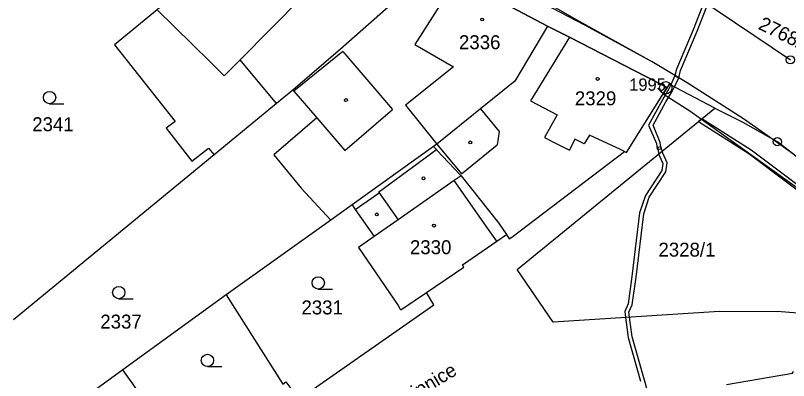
# Model space of a CAD drawing. Extents: x -644096 to -634268, y -1141430 to -1133463.
# Drawn here: x -638852.8 to -638758.6, y -1138741.5 to -1138697 of the extents above; entities that cross this region are included whole.
import ezdxf

# ---------------------------------------------------------------- set-up
doc = ezdxf.new("R2010")
doc.units = 0
for name, color, linetype in [('_CIVIL_CONSTRUCTION', 7, 'Continuous'), ('B_Hranice _3D', 7, 'Continuous'), ('M_Svah_Nasyp', 7, 'Continuous'), ('M_Svah_Zarez', 7, 'Continuous'), ('svrsek_osa_sjezdy', 7, 'Continuous'), ('svrsek_osa_terminal_VRT', 7, 'Continuous'), ('svrsek_osa_VRT', 7, 'Continuous'), ('svrsek_popisy_VRT', 7, 'Continuous'), ('terminal_VRT', 7, 'Continuous')]:
    doc.layers.add(name, color=color, linetype=linetype)

msp = doc.modelspace()

# ---------------------------------------------------------------- linework, layer by layer
at = {"layer": '_CIVIL_CONSTRUCTION'}
for centre, radius in [((-638758.34, -1138702.43), 0.5), ((-638773.55, -1138705.83), 0.75), ((-638773.55, -1138705.83), 0.03), ((-638759.93, -1138712.42), 0.5), ((-638759.93, -1138712.42), 0.0303)]:
    msp.add_circle(centre, radius, dxfattribs=at)
at = {"layer": 'B_Hranice _3D'}
for points in [[(-638757.81, -1138714.07), (-638760.75, -1138711.96), (-638764.07, -1138709.61), (-638770.94, -1138705.23), (-638775.2, -1138702.67), (-638783.42, -1138698.2), (-638792.25, -1138693.56), (-638823.19, -1138678.07), (-638837.86, -1138670.52), (-638838.38, -1138670.52), (-638846.36, -1138666.97), (-638856.04, -1138661.61)], [(-638858.2, -1138663.86), (-638848.83, -1138668.46), (-638842.92, -1138671.41), (-638842.76, -1138671.16), (-638833.09, -1138677.16), (-638832.45, -1138675.91), (-638827.96, -1138678.14), (-638824.23, -1138680.09), (-638801.91, -1138691.13), (-638798.99, -1138692.46), (-638787.96, -1138698.31), (-638785.29, -1138699.65), (-638773.38, -1138705.8)], [(-638773.38, -1138705.8), (-638773.87, -1138706.58), (-638770.62, -1138708.64), (-638769.18, -1138709.67), (-638750.46, -1138723.07), (-638751.79, -1138724.83), (-638749.39, -1138726.63), (-638748.01, -1138724.82), (-638746.76, -1138727.33), (-638745.81, -1138734.54), (-638745.42, -1138737.47), (-638735.51, -1138742.11)], [(-638775.85, -1138742.51), (-638776.15, -1138741.47), (-638777.64, -1138736.18), (-638777.97, -1138733.82), (-638778.03, -1138733.21), (-638777.64, -1138732.31), (-638777.16, -1138728.92), (-638776.23, -1138721.19), (-638775.56, -1138719.19), (-638773.53, -1138716.09), (-638773.39, -1138714.99), (-638773.91, -1138713.83), (-638773.97, -1138713.57), (-638774.09, -1138713.02), (-638774.57, -1138713.12), (-638774.4, -1138713.92), (-638774.39, -1138713.99), (-638773.91, -1138715.07), (-638774.01, -1138715.91), (-638776.02, -1138718.97), (-638776.73, -1138721.07), (-638777.66, -1138728.86), (-638778.12, -1138732.17), (-638778.55, -1138733.13), (-638778.47, -1138733.85), (-638778.14, -1138736.28), (-638776.63, -1138741.61)]]:
    msp.add_lwpolyline(points, dxfattribs=at)
for points in [[(-638772.42, -1138704.34), (-638771.96, -1138704.61), (-638771.75, -1138703.73), (-638769.73, -1138698.95), (-638768.54, -1138695.93), (-638768.98, -1138695.65), (-638770.19, -1138698.77), (-638772.23, -1138703.57)], [(-638771.96, -1138704.61), (-638772.42, -1138704.34), (-638772.94, -1138705.49), (-638773.15, -1138705.96), (-638773.96, -1138707.32), (-638775.65, -1138710.38), (-638774.69, -1138712.65), (-638774.6, -1138713.33), (-638774.1, -1138713.27), (-638774.21, -1138712.51), (-638775.09, -1138710.4), (-638773.52, -1138707.56), (-638772.71, -1138706.2), (-638772.49, -1138705.72)], [(-638769.56, -1138709.97), (-638763.41, -1138713.87), (-638753.42, -1138721.37), (-638752.52, -1138721.73), (-638751.16, -1138721.06), (-638750.41, -1138719.86), (-638750.8, -1138719.55), (-638751.5, -1138720.68), (-638752.54, -1138721.19), (-638753.18, -1138720.93), (-638763.13, -1138713.45), (-638769.15, -1138709.64)]]:
    msp.add_lwpolyline(points, close=True, dxfattribs=at)
at = {"layer": 'M_Svah_Nasyp'}
for p, q in [((-638798.99, -1138692.46), (-638804.15, -1138700.56)), ((-638829.12, -1138702.68), (-638835.55, -1138696.34)), ((-638785.29, -1138699.65), (-638790.02, -1138707.42)), ((-638804.15, -1138700.56), (-638799.42, -1138703.3)), ((-638812.93, -1138701.43), (-638818.88, -1138706.26)), ((-638812.93, -1138701.43), (-638809.99, -1138704.85)), ((-638827.38, -1138704.39), (-638825.46, -1138702.44)), ((-638827.38, -1138704.39), (-638829.12, -1138702.68)), ((-638799.42, -1138703.3), (-638805.27, -1138707.94)), ((-638809.99, -1138704.85), (-638806.87, -1138708.47)), ((-638805.27, -1138707.94), (-638801.44, -1138712.72)), ((-638790.02, -1138707.42), (-638786.78, -1138709.15)), ((-638812.67, -1138713.5), (-638806.87, -1138708.47)), ((-638786.78, -1138709.15), (-638788.31, -1138711.92)), ((-638816.08, -1138709.51), (-638812.67, -1138713.5)), ((-638788.31, -1138711.92), (-638786.81, -1138712.67)), ((-638782.85, -1138711.6), (-638783.49, -1138712.69)), ((-638779.08, -1138713.37), (-638782.85, -1138711.6)), ((-638801.44, -1138712.72), (-638798.47, -1138716.34)), ((-638798.47, -1138716.34), (-638794.09, -1138712.8)), ((-638786.81, -1138712.67), (-638785.27, -1138713.44)), ((-638784.62, -1138712.09), (-638785.27, -1138713.44)), ((-638783.49, -1138712.69), (-638784.62, -1138712.09)), ((-638808.56, -1138718.56), (-638801.51, -1138713.37)), ((-638778.57, -1138713.61), (-638779.08, -1138713.37)), ((-638798.51, -1138716.58), (-638799.35, -1138717.15)), ((-638799.35, -1138717.15), (-638806.19, -1138721.94)), ((-638795.16, -1138723.13), (-638799.35, -1138717.15)), ((-638808.5, -1138718.64), (-638808.56, -1138718.56)), ((-638811.41, -1138720.68), (-638808.5, -1138718.64)), ((-638808.5, -1138718.64), (-638806.19, -1138721.94)), ((-638806.19, -1138721.94), (-638809.1, -1138723.98)), ((-638794.16, -1138724.55), (-638795.16, -1138723.13))]:
    msp.add_line(p, q, dxfattribs=at)
msp.add_lwpolyline([(-638796.15, -1138708.41), (-638793.84, -1138711.16), (-638794.09, -1138712.8)], dxfattribs=at)
at = {"layer": 'M_Svah_Zarez'}
for centre in [(-638795.927, -1138697.509), (-638781.847, -1138704.759), (-638812.537, -1138707.339), (-638797.377, -1138712.499), (-638803.087, -1138716.879), (-638808.777, -1138721.279), (-638801.807, -1138722.639)]:
    msp.add_circle(centre, 0.175, dxfattribs=at)
at = {"layer": 'svrsek_osa_sjezdy'}
for p, q in [((-638848.683, -1138707.78), (-638846.933, -1138707.78)), ((-638815.913, -1138730.38), (-638814.163, -1138730.38)), ((-638840.243, -1138731.55), (-638838.493, -1138731.55)), ((-638829.433, -1138739.82), (-638827.683, -1138739.82))]:
    msp.add_line(p, q, dxfattribs=at)
for centre in [(-638848.683, -1138707.03), (-638815.913, -1138729.63), (-638840.243, -1138730.8), (-638829.433, -1138739.07)]:
    msp.add_circle(centre, 0.75, dxfattribs=at)
at = {"layer": 'svrsek_osa_terminal_VRT'}
msp.add_arc((-642050.261, -1145189.597), 8802.25, 41.4131519, 75.3170489, dxfattribs=at)
at = {"layer": 'terminal_VRT'}
for p, q in [((-638770.78, -1138694.04), (-638758.34, -1138702.43)), ((-638819, -1138706.12), (-638821.01, -1138707.77)), ((-638821.01, -1138707.77), (-638828.63, -1138714.03)), ((-638801.85, -1138713.01), (-638811.8, -1138720.12)), ((-638828.63, -1138714.03), (-638853.09, -1138734.13)), ((-638811.8, -1138720.12), (-638814.39, -1138721.97)), ((-638814.39, -1138721.97), (-638827.17, -1138731.1)), ((-638827.17, -1138731.1), (-638839.75, -1138740.21)), ((-638830.8, -1138752.67), (-638839.75, -1138740.21))]:
    msp.add_line(p, q, dxfattribs=at)
for points in [[(-638760.75, -1138711.96), (-638764.07, -1138709.61), (-638770.94, -1138705.23), (-638775.2, -1138702.67), (-638784.08, -1138697.74), (-638786.98, -1138696.08), (-638797.75, -1138690.15), (-638801.26, -1138688.26), (-638822.82, -1138676.98), (-638831.14, -1138672.76), (-638840.54, -1138667.87), (-638845.54, -1138665.56), (-638856.86, -1138659.98), (-638857.61, -1138659.59)], [(-638821.01, -1138707.77), (-638825.46, -1138702.44), (-638817.97, -1138694.84), (-638821.16, -1138691.72), (-638820.76, -1138691.22), (-638824.95, -1138687.17), (-638825.36, -1138687.6), (-638828.64, -1138684.39), (-638836.24, -1138692.12), (-638836.12, -1138692.24), (-638837.07, -1138693.47), (-638835.96, -1138694.66), (-638834.93, -1138695.75), (-638835.55, -1138696.34), (-638840.76, -1138700.61), (-638833.38, -1138709.93), (-638834.45, -1138710.75), (-638831.35, -1138714.78), (-638829.3, -1138713.2), (-638828.63, -1138714.03)], [(-638801.91, -1138691.13), (-638813.2, -1138701.12), (-638819, -1138706.12)], [(-638787.96, -1138698.31), (-638798.99, -1138692.46), (-638801.91, -1138691.13)], [(-638787.96, -1138698.31), (-638791.93, -1138705.03), (-638796.15, -1138708.41), (-638801.44, -1138712.72), (-638801.85, -1138713.01)], [(-638773.38, -1138705.8), (-638785.29, -1138699.65), (-638787.96, -1138698.31)], [(-638819, -1138706.12), (-638818.88, -1138706.26), (-638816.08, -1138709.51), (-638821.34, -1138714.01), (-638817.99, -1138718.07), (-638814.39, -1138721.97)], [(-638792.98, -1138723.73), (-638792.62, -1138724.26), (-638792.33, -1138724.06), (-638778.57, -1138713.61), (-638778.35, -1138713.71), (-638773.38, -1138705.8)], [(-638767.54, -1138708.33), (-638773.12, -1138705.39), (-638773.38, -1138705.8)], [(-638731.28, -1138735.55), (-638732.52, -1138736.2), (-638734.96, -1138736.48), (-638743.27, -1138734.89), (-638750.82, -1138733.85), (-638759.45, -1138733.16), (-638767, -1138733.12), (-638787.28, -1138734.41), (-638791.66, -1138727.98), (-638767.54, -1138708.33)], [(-638767.54, -1138708.33), (-638764.13, -1138710.05), (-638760.75, -1138711.96)], [(-638731.28, -1138735.55), (-638743.32, -1138725.44), (-638745.97, -1138723.38), (-638748.35, -1138721.52), (-638750.97, -1138719.41), (-638759.93, -1138712.42), (-638760.75, -1138711.96)], [(-638801.85, -1138713.01), (-638801.51, -1138713.37), (-638801.44, -1138713.45), (-638798.61, -1138716.45), (-638798.51, -1138716.58), (-638793.94, -1138722.31), (-638792.98, -1138723.73)], [(-638811.8, -1138720.12), (-638811.41, -1138720.68), (-638809.1, -1138723.98), (-638811.02, -1138725.32), (-638806.19, -1138732.4), (-638805.92, -1138732.81), (-638805.84, -1138732.92), (-638802.73, -1138730.8)], [(-638802.73, -1138730.8), (-638798.17, -1138727.7), (-638798.32, -1138727.43), (-638794.16, -1138724.55), (-638792.98, -1138723.73)], [(-638818.3, -1138743.78), (-638801.81, -1138732.31), (-638802.73, -1138730.8)], [(-638827.17, -1138731.1), (-638820.25, -1138741.95), (-638819.88, -1138741.7), (-638819.65, -1138742), (-638818.3, -1138743.78)], [(-638839.75, -1138740.21), (-638848.86, -1138746.84), (-638850.43, -1138747.77)], [(-638766.15, -1138742), (-638758.1, -1138740.61), (-638757.98, -1138740.41)]]:
    msp.add_lwpolyline(points, dxfattribs=at)

# ---------------------------------------------------------------- texts
at = {"layer": '_CIVIL_CONSTRUCTION'}
msp.add_text('1995', height=1.5, dxfattribs=at).set_placement((-638777.999, -1138706.205))
at = {"layer": 'svrsek_osa_VRT'}
msp.add_text('2768/16', height=1.7, rotation=334, dxfattribs=at).set_placement((-638762.378, -1138698.626))
for s, p in [('2336', (-638798.76, -1138701.135)), ('2329', (-638784.63, -1138707.975)), ('2341', (-638850.8, -1138711.135)), ('2330', (-638804.74, -1138726.125)), ('2328/1', (-638774.436, -1138726.425)), ('2331', (-638817.97, -1138733.465)), ('2337', (-638842.5, -1138735.195))]:
    msp.add_text(s, height=1.7, dxfattribs=at).set_placement(p)
at = {"layer": 'svrsek_popisy_VRT'}
msp.add_text('Lipnice', height=1.7, rotation=31, dxfattribs=at).set_placement((-638805.03, -1138744.44))

doc.saveas('drawing.dxf')
